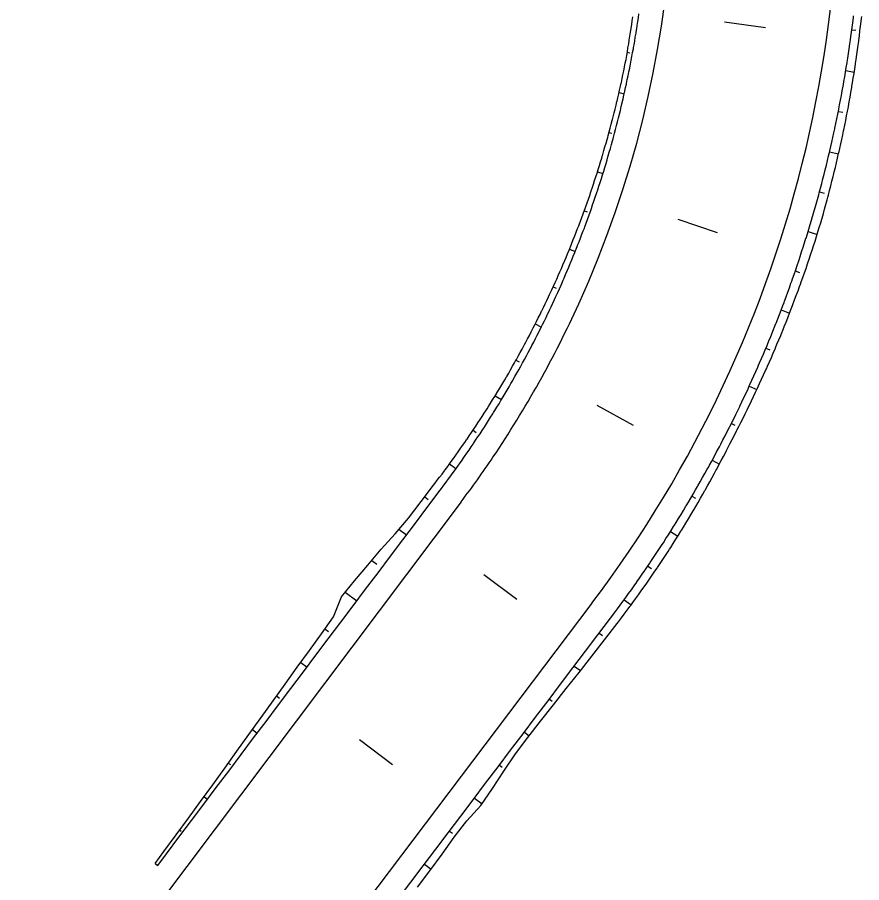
# Model space of a CAD drawing. Extents: x 6503541 to 6503743, y 5888004 to 5888145.
# Drawn here: x 6503702.216 to 6503703.196, y 5888104.208 to 5888105.212 of the extents above; entities that cross this region are included whole.
import ezdxf

# ---------------------------------------------------------------- set-up
doc = ezdxf.new("R2010")
doc.units = 0
doc.layers.add('12', color=7, linetype='Continuous')

msp = doc.modelspace()

# ---------------------------------------------------------------- linework, layer by layer
at = {"layer": '12'}
for p, q in [((6503702.731, 5888104.6497), (6503702.1236, 5888103.8424)), ((6503702.8827, 5888104.532), (6503702.2744, 5888103.7269))]:
    msp.add_line(p, q, dxfattribs=at)
for points in [[(6503702.3761, 5888104.23), (6503702.3862, 5888104.2438), (6503702.4005, 5888104.2631), (6503702.4146, 5888104.2825), (6503702.4288, 5888104.3019), (6503702.443, 5888104.3212), (6503702.4569, 5888104.3408), (6503702.4709, 5888104.3603), (6503702.4849, 5888104.3798), (6503702.4989, 5888104.3993), (6503702.5129, 5888104.4188), (6503702.5269, 5888104.4382), (6503702.5409, 5888104.4577), (6503702.555, 5888104.4772), (6503702.569, 5888104.4967), (6503702.5828, 5888104.5163), (6503702.5922, 5888104.5393), (6503702.6073, 5888104.558), (6503702.6228, 5888104.5763), (6503702.6384, 5888104.5946), (6503702.6543, 5888104.6127), (6503702.6701, 5888104.6309), (6503702.6846, 5888104.65), (6503702.6991, 5888104.6691), (6503702.7006, 5888104.6711), (6503702.7033, 5888104.6747), (6503702.706, 5888104.6783), (6503702.7088, 5888104.6819), (6503702.7115, 5888104.6856), (6503702.7122, 5888104.6866), (6503702.7142, 5888104.6892), (6503702.7169, 5888104.6929), (6503702.7195, 5888104.6965), (6503702.7222, 5888104.7002), (6503702.7248, 5888104.7039), (6503702.7249, 5888104.704), (6503702.7274, 5888104.7076), (6503702.73, 5888104.7113), (6503702.7326, 5888104.715), (6503702.7352, 5888104.7187), (6503702.7373, 5888104.7217), (6503702.7378, 5888104.7225), (6503702.7403, 5888104.7262), (6503702.7429, 5888104.73), (6503702.7454, 5888104.7337), (6503702.7479, 5888104.7375), (6503702.7493, 5888104.7396), (6503702.7504, 5888104.7413), (6503702.7529, 5888104.7451), (6503702.7554, 5888104.7489), (6503702.7578, 5888104.7527), (6503702.7603, 5888104.7565), (6503702.7611, 5888104.7578), (6503702.7627, 5888104.7603), (6503702.7651, 5888104.7642), (6503702.7675, 5888104.768), (6503702.7699, 5888104.7719), (6503702.7722, 5888104.7758), (6503702.7724, 5888104.7761), (6503702.7746, 5888104.7796), (6503702.7769, 5888104.7835), (6503702.7792, 5888104.7874), (6503702.7815, 5888104.7913), (6503702.7835, 5888104.7947), (6503702.7838, 5888104.7952), (6503702.7861, 5888104.7992), (6503702.7884, 5888104.8031), (6503702.7906, 5888104.807), (6503702.7929, 5888104.811), (6503702.7942, 5888104.8134), (6503702.7951, 5888104.8149), (6503702.7973, 5888104.8189), (6503702.7995, 5888104.8229), (6503702.8016, 5888104.8269), (6503702.8038, 5888104.8309), (6503702.8046, 5888104.8324), (6503702.8059, 5888104.8349), (6503702.808, 5888104.8389), (6503702.8101, 5888104.8429), (6503702.8122, 5888104.8469), (6503702.8143, 5888104.8509), (6503702.8146, 5888104.8515), (6503702.8164, 5888104.855), (6503702.8184, 5888104.859), (6503702.8205, 5888104.8631), (6503702.8225, 5888104.8672), (6503702.8243, 5888104.8708), (6503702.8245, 5888104.8712), (6503702.8265, 5888104.8753), (6503702.8284, 5888104.8794), (6503702.8304, 5888104.8835), (6503702.8323, 5888104.8876), (6503702.8336, 5888104.8903), (6503702.8342, 5888104.8917), (6503702.8361, 5888104.8958), (6503702.838, 5888104.9), (6503702.8399, 5888104.9041), (6503702.8418, 5888104.9082), (6503702.8426, 5888104.91), (6503702.8436, 5888104.9124), (6503702.8454, 5888104.9165), (6503702.8472, 5888104.9207), (6503702.849, 5888104.9249), (6503702.8508, 5888104.929), (6503702.8512, 5888104.9298), (6503702.8526, 5888104.9332), (6503702.8543, 5888104.9374), (6503702.8561, 5888104.9416), (6503702.8575, 5888104.945), (6503702.8578, 5888104.9458), (6503702.8594, 5888104.9498), (6503702.8595, 5888104.95), (6503702.8611, 5888104.9542), (6503702.8628, 5888104.9585), (6503702.8645, 5888104.9627), (6503702.8661, 5888104.9669), (6503702.8673, 5888104.97), (6503702.8677, 5888104.9712), (6503702.8693, 5888104.9754), (6503702.8709, 5888104.9797), (6503702.8725, 5888104.9839), (6503702.874, 5888104.9882), (6503702.8748, 5888104.9903), (6503702.8755, 5888104.9925), (6503702.8771, 5888104.9968), (6503702.8786, 5888105.001), (6503702.8801, 5888105.0053), (6503702.8815, 5888105.0096), (6503702.8819, 5888105.0107), (6503702.883, 5888105.0139), (6503702.8844, 5888105.0182), (6503702.8858, 5888105.0226), (6503702.8872, 5888105.0269), (6503702.8886, 5888105.0312), (6503702.8886, 5888105.0312), (6503702.89, 5888105.0355), (6503702.8913, 5888105.0399), (6503702.8927, 5888105.0442), (6503702.894, 5888105.0486), (6503702.895, 5888105.0519), (6503702.8953, 5888105.0529), (6503702.8966, 5888105.0573), (6503702.8978, 5888105.0616), (6503702.8991, 5888105.066), (6503702.9003, 5888105.0704), (6503702.901, 5888105.0727), (6503702.9016, 5888105.0747), (6503702.9028, 5888105.0791), (6503702.9039, 5888105.0835), (6503702.9051, 5888105.0879), (6503702.9063, 5888105.0923), (6503702.9066, 5888105.0936), (6503702.9074, 5888105.0967), (6503702.9085, 5888105.1011), (6503702.9096, 5888105.1055), (6503702.9107, 5888105.1099), (6503702.9117, 5888105.1143), (6503702.9118, 5888105.1146), (6503702.9128, 5888105.1187), (6503702.9138, 5888105.1232), (6503702.9148, 5888105.1276), (6503702.9158, 5888105.132), (6503702.9166, 5888105.1357), (6503702.9168, 5888105.1365), (6503702.9178, 5888105.1409), (6503702.9187, 5888105.1454), (6503702.9197, 5888105.1498), (6503702.9205, 5888105.1543), (6503702.921, 5888105.1569), (6503702.9214, 5888105.1587), (6503702.9222, 5888105.1632), (6503702.923, 5888105.1677), (6503702.9238, 5888105.1721), (6503702.9245, 5888105.1766), (6503702.9248, 5888105.1782), (6503702.9253, 5888105.1811), (6503702.926, 5888105.1856), (6503702.9267, 5888105.1901), (6503702.9274, 5888105.1946), (6503702.9281, 5888105.1991), (6503702.9282, 5888105.1996), (6503702.9288, 5888105.2036), (6503702.9294, 5888105.208), (6503702.93, 5888105.2125)], [(6503702.379, 5888104.2278), (6503702.3893, 5888104.2414), (6503702.4037, 5888104.2606), (6503702.4182, 5888104.2798), (6503702.4326, 5888104.299), (6503702.447, 5888104.3182), (6503702.4614, 5888104.3373), (6503702.4759, 5888104.3565), (6503702.4903, 5888104.3757), (6503702.5047, 5888104.3949), (6503702.5191, 5888104.4141), (6503702.5336, 5888104.4332), (6503702.548, 5888104.4524), (6503702.5624, 5888104.4716), (6503702.5769, 5888104.4908), (6503702.5913, 5888104.5099), (6503702.6057, 5888104.5291), (6503702.6201, 5888104.5483), (6503702.6346, 5888104.5675), (6503702.649, 5888104.5867), (6503702.6634, 5888104.6058), (6503702.6779, 5888104.625), (6503702.6923, 5888104.6442), (6503702.7067, 5888104.6634), (6503702.7082, 5888104.6653), (6503702.7109, 5888104.669), (6503702.7137, 5888104.6727), (6503702.7164, 5888104.6763), (6503702.7191, 5888104.68), (6503702.7198, 5888104.681), (6503702.7218, 5888104.6837), (6503702.7244, 5888104.6874), (6503702.7271, 5888104.6911), (6503702.7297, 5888104.6949), (6503702.7324, 5888104.6986), (6503702.7325, 5888104.6987), (6503702.735, 5888104.7023), (6503702.7376, 5888104.7061), (6503702.7402, 5888104.7098), (6503702.7427, 5888104.7136), (6503702.7448, 5888104.7166), (6503702.7453, 5888104.7174), (6503702.7478, 5888104.7212), (6503702.7504, 5888104.725), (6503702.7529, 5888104.7288), (6503702.7554, 5888104.7326), (6503702.7568, 5888104.7348), (6503702.7579, 5888104.7365), (6503702.7603, 5888104.7403), (6503702.7628, 5888104.7442), (6503702.7652, 5888104.748), (6503702.7677, 5888104.7519), (6503702.7685, 5888104.7532), (6503702.7701, 5888104.7558), (6503702.7725, 5888104.7597), (6503702.7749, 5888104.7635), (6503702.7772, 5888104.7675), (6503702.7796, 5888104.7714), (6503702.7798, 5888104.7717), (6503702.7819, 5888104.7753), (6503702.7842, 5888104.7792), (6503702.7865, 5888104.7832), (6503702.7888, 5888104.7871), (6503702.7908, 5888104.7905), (6503702.7911, 5888104.7911), (6503702.7934, 5888104.795), (6503702.7956, 5888104.799), (6503702.7978, 5888104.803), (6503702.8001, 5888104.807), (6503702.8014, 5888104.8095), (6503702.8023, 5888104.811), (6503702.8045, 5888104.815), (6503702.8066, 5888104.819), (6503702.8088, 5888104.8231), (6503702.8109, 5888104.8271), (6503702.8117, 5888104.8286), (6503702.813, 5888104.8311), (6503702.8151, 5888104.8352), (6503702.8172, 5888104.8392), (6503702.8193, 5888104.8433), (6503702.8214, 5888104.8474), (6503702.8217, 5888104.848), (6503702.8234, 5888104.8515), (6503702.8255, 5888104.8556), (6503702.8275, 5888104.8597), (6503702.8295, 5888104.8638), (6503702.8313, 5888104.8675), (6503702.8315, 5888104.8679), (6503702.8334, 5888104.872), (6503702.8354, 5888104.8761), (6503702.8373, 5888104.8803), (6503702.8392, 5888104.8844), (6503702.8405, 5888104.8872), (6503702.8411, 5888104.8886), (6503702.843, 5888104.8927), (6503702.8449, 5888104.8969), (6503702.8468, 5888104.901), (6503702.8486, 5888104.9052), (6503702.8494, 5888104.907), (6503702.8504, 5888104.9094), (6503702.8522, 5888104.9136), (6503702.854, 5888104.9178), (6503702.8558, 5888104.922), (6503702.8576, 5888104.9262), (6503702.8579, 5888104.927), (6503702.8593, 5888104.9304), (6503702.861, 5888104.9347), (6503702.8628, 5888104.9389), (6503702.8641, 5888104.9424), (6503702.8645, 5888104.9431), (6503702.8661, 5888104.9472), (6503702.8661, 5888104.9474), (6503702.8678, 5888104.9516), (6503702.8695, 5888104.9559), (6503702.8711, 5888104.9602), (6503702.8727, 5888104.9644), (6503702.8739, 5888104.9675), (6503702.8743, 5888104.9687), (6503702.8759, 5888104.973), (6503702.8774, 5888104.9773), (6503702.879, 5888104.9816), (6503702.8805, 5888104.9859), (6503702.8813, 5888104.988), (6503702.882, 5888104.9902), (6503702.8835, 5888104.9945), (6503702.885, 5888104.9988), (6503702.8865, 5888105.0032), (6503702.888, 5888105.0075), (6503702.8883, 5888105.0086), (6503702.8894, 5888105.0118), (6503702.8908, 5888105.0162), (6503702.8922, 5888105.0205), (6503702.8936, 5888105.0249), (6503702.895, 5888105.0292), (6503702.895, 5888105.0293), (6503702.8963, 5888105.0336), (6503702.8976, 5888105.0379), (6503702.899, 5888105.0423), (6503702.9003, 5888105.0467), (6503702.9013, 5888105.0501), (6503702.9016, 5888105.0511), (6503702.9028, 5888105.0555), (6503702.9041, 5888105.0599), (6503702.9053, 5888105.0643), (6503702.9065, 5888105.0687), (6503702.9072, 5888105.071), (6503702.9077, 5888105.0731), (6503702.9089, 5888105.0775), (6503702.9101, 5888105.0819), (6503702.9112, 5888105.0863), (6503702.9124, 5888105.0907), (6503702.9127, 5888105.0921), (6503702.9135, 5888105.0952), (6503702.9146, 5888105.0996), (6503702.9157, 5888105.104), (6503702.9167, 5888105.1085), (6503702.9178, 5888105.1129), (6503702.9178, 5888105.1132), (6503702.9188, 5888105.1174), (6503702.9198, 5888105.1218), (6503702.9208, 5888105.1263), (6503702.9218, 5888105.1307), (6503702.9226, 5888105.1344), (6503702.9228, 5888105.1352), (6503702.9237, 5888105.1397), (6503702.9247, 5888105.1441), (6503702.9256, 5888105.1486), (6503702.9265, 5888105.1531), (6503702.927, 5888105.1557), (6503702.9273, 5888105.1576), (6503702.9282, 5888105.1621), (6503702.929, 5888105.1665), (6503702.9299, 5888105.171), (6503702.9307, 5888105.1755), (6503702.931, 5888105.1771), (6503702.9315, 5888105.18), (6503702.9323, 5888105.1845), (6503702.933, 5888105.189), (6503702.9338, 5888105.1935), (6503702.9345, 5888105.198), (6503702.9346, 5888105.1986), (6503702.9352, 5888105.2026), (6503702.9359, 5888105.2071), (6503702.9365, 5888105.2116), (6503702.9372, 5888105.2161)], [(6503702.6581, 5888104.189), (6503702.6726, 5888104.2082), (6503702.6871, 5888104.2273), (6503702.7016, 5888104.2465), (6503702.716, 5888104.2656), (6503702.7305, 5888104.2848), (6503702.745, 5888104.3039), (6503702.7594, 5888104.3231), (6503702.7739, 5888104.3422), (6503702.7884, 5888104.3614), (6503702.8028, 5888104.3805), (6503702.8173, 5888104.3997), (6503702.8318, 5888104.4188), (6503702.8462, 5888104.438), (6503702.8607, 5888104.4571), (6503702.8752, 5888104.4763), (6503702.8896, 5888104.4954), (6503702.9041, 5888104.5146), (6503702.9056, 5888104.5165), (6503702.9089, 5888104.5209), (6503702.9122, 5888104.5254), (6503702.9155, 5888104.5298), (6503702.9187, 5888104.5342), (6503702.9196, 5888104.5355), (6503702.922, 5888104.5387), (6503702.9252, 5888104.5432), (6503702.9284, 5888104.5476), (6503702.9316, 5888104.5521), (6503702.9348, 5888104.5566), (6503702.9349, 5888104.5568), (6503702.9379, 5888104.5612), (6503702.941, 5888104.5657), (6503702.9442, 5888104.5702), (6503702.9473, 5888104.5748), (6503702.9497, 5888104.5784), (6503702.9504, 5888104.5793), (6503702.9534, 5888104.5839), (6503702.9565, 5888104.5885), (6503702.9595, 5888104.5931), (6503702.9625, 5888104.5977), (6503702.9642, 5888104.6003), (6503702.9655, 5888104.6023), (6503702.9685, 5888104.607), (6503702.9715, 5888104.6116), (6503702.9744, 5888104.6163), (6503702.9773, 5888104.621), (6503702.9783, 5888104.6225), (6503702.9803, 5888104.6256), (6503702.9831, 5888104.6303), (6503702.986, 5888104.635), (6503702.9889, 5888104.6397), (6503702.9917, 5888104.6445), (6503702.992, 5888104.6449), (6503702.9945, 5888104.6492), (6503702.9973, 5888104.6539), (6503703.0001, 5888104.6587), (6503703.0029, 5888104.6635), (6503703.0052, 5888104.6675), (6503703.0056, 5888104.6682), (6503703.0084, 5888104.673), (6503703.0111, 5888104.6778), (6503703.0138, 5888104.6826), (6503703.0164, 5888104.6875), (6503703.0181, 5888104.6904), (6503703.0191, 5888104.6923), (6503703.0217, 5888104.6971), (6503703.0243, 5888104.702), (6503703.0269, 5888104.7068), (6503703.0295, 5888104.7117), (6503703.0305, 5888104.7135), (6503703.0321, 5888104.7166), (6503703.0346, 5888104.7215), (6503703.0372, 5888104.7264), (6503703.0397, 5888104.7313), (6503703.0422, 5888104.7362), (6503703.0425, 5888104.7369), (6503703.0446, 5888104.7411), (6503703.0471, 5888104.746), (6503703.0495, 5888104.751), (6503703.0519, 5888104.7559), (6503703.0541, 5888104.7604), (6503703.0543, 5888104.7609), (6503703.0567, 5888104.7659), (6503703.059, 5888104.7709), (6503703.0614, 5888104.7759), (6503703.0637, 5888104.7809), (6503703.0652, 5888104.7842), (6503703.066, 5888104.7859), (6503703.0683, 5888104.7909), (6503703.0705, 5888104.7959), (6503703.0728, 5888104.8009), (6503703.075, 5888104.806), (6503703.076, 5888104.8082), (6503703.0772, 5888104.811), (6503703.0794, 5888104.8161), (6503703.0816, 5888104.8212), (6503703.0837, 5888104.8262), (6503703.0858, 5888104.8313), (6503703.0862, 5888104.8323), (6503703.0879, 5888104.8364), (6503703.09, 5888104.8415), (6503703.0921, 5888104.8466), (6503703.0938, 5888104.8508), (6503703.0941, 5888104.8517), (6503703.0961, 5888104.8566), (6503703.0962, 5888104.8569), (6503703.0982, 5888104.862), (6503703.1002, 5888104.8671), (6503703.1021, 5888104.8723), (6503703.1041, 5888104.8774), (6503703.1055, 5888104.8811), (6503703.106, 5888104.8826), (6503703.1079, 5888104.8878), (6503703.1098, 5888104.8929), (6503703.1117, 5888104.8981), (6503703.1135, 5888104.9033), (6503703.1144, 5888104.9058), (6503703.1154, 5888104.9085), (6503703.1172, 5888104.9137), (6503703.119, 5888104.9189), (6503703.1207, 5888104.9241), (6503703.1225, 5888104.9294), (6503703.1229, 5888104.9307), (6503703.1242, 5888104.9346), (6503703.1259, 5888104.9398), (6503703.1276, 5888104.9451), (6503703.1293, 5888104.9503), (6503703.1309, 5888104.9556), (6503703.131, 5888104.9556), (6503703.1326, 5888104.9609), (6503703.1342, 5888104.9661), (6503703.1358, 5888104.9714), (6503703.1373, 5888104.9767), (6503703.1385, 5888104.9808), (6503703.1389, 5888104.982), (6503703.1404, 5888104.9873), (6503703.1419, 5888104.9926), (6503703.1434, 5888104.9979), (6503703.1449, 5888105.0032), (6503703.1457, 5888105.006), (6503703.1463, 5888105.0085), (6503703.1478, 5888105.0138), (6503703.1492, 5888105.0191), (6503703.1506, 5888105.0245), (6503703.1519, 5888105.0298), (6503703.1523, 5888105.0314), (6503703.1533, 5888105.0352), (6503703.1546, 5888105.0405), (6503703.1559, 5888105.0459), (6503703.1572, 5888105.0512), (6503703.1585, 5888105.0566), (6503703.1586, 5888105.0569), (6503703.1597, 5888105.0619), (6503703.1609, 5888105.0673), (6503703.1622, 5888105.0727), (6503703.1633, 5888105.0781), (6503703.1643, 5888105.0825), (6503703.1645, 5888105.0835), (6503703.1656, 5888105.0889), (6503703.1668, 5888105.0943), (6503703.1679, 5888105.0997), (6503703.1689, 5888105.1051), (6503703.1696, 5888105.1082), (6503703.17, 5888105.1105), (6503703.171, 5888105.1159), (6503703.1721, 5888105.1213), (6503703.1731, 5888105.1267), (6503703.174, 5888105.1321), (6503703.1744, 5888105.134), (6503703.175, 5888105.1376), (6503703.1759, 5888105.143), (6503703.1769, 5888105.1484), (6503703.1777, 5888105.1539), (6503703.1786, 5888105.1593), (6503703.1787, 5888105.1599), (6503703.1795, 5888105.1647), (6503703.1803, 5888105.1702), (6503703.1811, 5888105.1756), (6503703.1819, 5888105.1811), (6503703.1826, 5888105.1859), (6503703.1827, 5888105.1866), (6503703.1834, 5888105.192), (6503703.1842, 5888105.1975), (6503703.1849, 5888105.2029), (6503703.1856, 5888105.2084), (6503703.186, 5888105.2119), (6503703.1862, 5888105.2139)], [(6503702.6802, 5888104.2024), (6503702.6947, 5888104.2216), (6503702.7091, 5888104.2408), (6503702.7228, 5888104.2605), (6503702.7376, 5888104.2795), (6503702.7538, 5888104.2972), (6503702.7672, 5888104.3172), (6503702.7806, 5888104.3372), (6503702.794, 5888104.3571), (6503702.8084, 5888104.3763), (6503702.8232, 5888104.3952), (6503702.8381, 5888104.4141), (6503702.8529, 5888104.4329), (6503702.8678, 5888104.4518), (6503702.8826, 5888104.4707), (6503702.8974, 5888104.4896), (6503702.912, 5888104.5086), (6503702.9135, 5888104.5105), (6503702.9169, 5888104.515), (6503702.9202, 5888104.5194), (6503702.9235, 5888104.5239), (6503702.9268, 5888104.5283), (6503702.9277, 5888104.5295), (6503702.9301, 5888104.5328), (6503702.9334, 5888104.5373), (6503702.9366, 5888104.5418), (6503702.9398, 5888104.5463), (6503702.943, 5888104.5508), (6503702.9432, 5888104.551), (6503702.9462, 5888104.5554), (6503702.9494, 5888104.5599), (6503702.9526, 5888104.5645), (6503702.9557, 5888104.5691), (6503702.9582, 5888104.5727), (6503702.9588, 5888104.5736), (6503702.9619, 5888104.5782), (6503702.965, 5888104.5829), (6503702.968, 5888104.5875), (6503702.971, 5888104.5922), (6503702.9727, 5888104.5948), (6503702.974, 5888104.5969), (6503702.977, 5888104.6015), (6503702.98, 5888104.6062), (6503702.9829, 5888104.6109), (6503702.9858, 5888104.6157), (6503702.9868, 5888104.6172), (6503702.9887, 5888104.6204), (6503702.9916, 5888104.6251), (6503702.9945, 5888104.6299), (6503702.9973, 5888104.6346), (6503703.0002, 5888104.6394), (6503703.0004, 5888104.6398), (6503703.003, 5888104.6442), (6503703.0058, 5888104.649), (6503703.0085, 5888104.6538), (6503703.0113, 5888104.6586), (6503703.0136, 5888104.6627), (6503703.014, 5888104.6634), (6503703.0167, 5888104.6683), (6503703.0194, 5888104.6731), (6503703.0221, 5888104.678), (6503703.0248, 5888104.6829), (6503703.0264, 5888104.6859), (6503703.0274, 5888104.6877), (6503703.03, 5888104.6926), (6503703.0326, 5888104.6975), (6503703.0352, 5888104.7024), (6503703.0378, 5888104.7074), (6503703.0387, 5888104.7092), (6503703.0403, 5888104.7123), (6503703.0428, 5888104.7172), (6503703.0453, 5888104.7222), (6503703.0479, 5888104.7271), (6503703.0504, 5888104.732), (6503703.0508, 5888104.7327), (6503703.053, 5888104.737), (6503703.0555, 5888104.7419), (6503703.058, 5888104.7469), (6503703.0604, 5888104.7518), (6503703.0626, 5888104.7563), (6503703.0629, 5888104.7568), (6503703.0653, 5888104.7618), (6503703.0677, 5888104.7668), (6503703.0701, 5888104.7718), (6503703.0725, 5888104.7768), (6503703.0741, 5888104.7802), (6503703.0748, 5888104.7818), (6503703.0772, 5888104.7869), (6503703.0795, 5888104.7919), (6503703.0818, 5888104.797), (6503703.0841, 5888104.802), (6503703.085, 5888104.8042), (6503703.0863, 5888104.8071), (6503703.0886, 5888104.8122), (6503703.0908, 5888104.8172), (6503703.093, 5888104.8223), (6503703.0951, 5888104.8274), (6503703.0956, 5888104.8284), (6503703.0973, 5888104.8326), (6503703.0994, 5888104.8377), (6503703.1016, 5888104.8428), (6503703.1033, 5888104.847), (6503703.1037, 5888104.8479), (6503703.1057, 5888104.8529), (6503703.1057, 5888104.8531), (6503703.1078, 5888104.8582), (6503703.1098, 5888104.8634), (6503703.1119, 5888104.8686), (6503703.1139, 5888104.8737), (6503703.1153, 5888104.8775), (6503703.1158, 5888104.8789), (6503703.1178, 5888104.8841), (6503703.1197, 5888104.8893), (6503703.1217, 5888104.8945), (6503703.1236, 5888104.8998), (6503703.1245, 5888104.9023), (6503703.1254, 5888104.905), (6503703.1273, 5888104.9102), (6503703.1291, 5888104.9154), (6503703.131, 5888104.9207), (6503703.1328, 5888104.9259), (6503703.1332, 5888104.9272), (6503703.1345, 5888104.9312), (6503703.1363, 5888104.9365), (6503703.138, 5888104.9417), (6503703.1398, 5888104.947), (6503703.1415, 5888104.9523), (6503703.1415, 5888104.9524), (6503703.1431, 5888104.9576), (6503703.1448, 5888104.9629), (6503703.1464, 5888104.9682), (6503703.148, 5888104.9735), (6503703.1493, 5888104.9776), (6503703.1496, 5888104.9788), (6503703.1511, 5888104.9842), (6503703.1526, 5888104.9895), (6503703.1541, 5888104.9949), (6503703.1555, 5888105.0003), (6503703.1563, 5888105.0031), (6503703.157, 5888105.0056), (6503703.1584, 5888105.011), (6503703.1597, 5888105.0164), (6503703.1611, 5888105.0218), (6503703.1624, 5888105.0271), (6503703.1628, 5888105.0288), (6503703.1638, 5888105.0325), (6503703.1651, 5888105.0379), (6503703.1663, 5888105.0433), (6503703.1676, 5888105.0487), (6503703.1688, 5888105.0542), (6503703.1689, 5888105.0545), (6503703.1701, 5888105.0596), (6503703.1713, 5888105.065), (6503703.1724, 5888105.0704), (6503703.1736, 5888105.0758), (6503703.1746, 5888105.0803), (6503703.1748, 5888105.0813), (6503703.1759, 5888105.0867), (6503703.177, 5888105.0921), (6503703.178, 5888105.0976), (6503703.1791, 5888105.103), (6503703.1797, 5888105.1062), (6503703.1801, 5888105.1085), (6503703.1811, 5888105.114), (6503703.1821, 5888105.1194), (6503703.1831, 5888105.1249), (6503703.184, 5888105.1304), (6503703.1843, 5888105.1323), (6503703.1849, 5888105.1358), (6503703.1858, 5888105.1413), (6503703.1867, 5888105.1468), (6503703.1876, 5888105.1523), (6503703.1884, 5888105.1578), (6503703.1885, 5888105.1584), (6503703.1892, 5888105.1632), (6503703.19, 5888105.1687), (6503703.1908, 5888105.1742), (6503703.1915, 5888105.1797), (6503703.1922, 5888105.1845), (6503703.1922, 5888105.1852), (6503703.1929, 5888105.1907), (6503703.1936, 5888105.1962), (6503703.1943, 5888105.2017), (6503703.1949, 5888105.2072), (6503703.1953, 5888105.2108), (6503703.1956, 5888105.2128)], [(6503703.0839, 5888105.1997), (6503703.0364, 5888105.2063)], [(6503703.1842, 5888105.1976), (6503703.1889, 5888105.197)], [(6503702.9237, 5888105.1715), (6503702.9267, 5888105.1709)], [(6503703.1771, 5888105.1501), (6503703.187, 5888105.1485)], [(6503702.9142, 5888105.1247), (6503702.9201, 5888105.1233)], [(6503703.1685, 5888105.1029), (6503703.1736, 5888105.1019)], [(6503702.9025, 5888105.0784), (6503702.9056, 5888105.0775)], [(6503703.1583, 5888105.056), (6503703.1687, 5888105.0536)], [(6503702.8891, 5888105.0326), (6503702.8954, 5888105.0306)], [(6503703.1466, 5888105.0095), (6503703.1519, 5888105.008)], [(6503702.8737, 5888104.9874), (6503702.877, 5888104.9862)], [(6503703.0284, 5888104.962), (6503702.9828, 5888104.9772)], [(6503703.1333, 5888104.9633), (6503703.1439, 5888104.9601)], [(6503702.8566, 5888104.9429), (6503702.8632, 5888104.9402)], [(6503703.1185, 5888104.9177), (6503703.1236, 5888104.9159)], [(6503702.8376, 5888104.8991), (6503702.841, 5888104.8975)], [(6503703.1022, 5888104.8725), (6503703.112, 5888104.8688)], [(6503702.8169, 5888104.8561), (6503702.824, 5888104.8526)], [(6503703.0844, 5888104.828), (6503703.0891, 5888104.826)], [(6503702.7946, 5888104.814), (6503702.7981, 5888104.8121)], [(6503703.0651, 5888104.784), (6503703.074, 5888104.78)], [(6503702.7705, 5888104.7729), (6503702.7778, 5888104.7685)], [(6503702.9308, 5888104.7384), (6503702.8887, 5888104.7615)], [(6503703.0444, 5888104.7407), (6503703.0486, 5888104.7386)], [(6503702.7448, 5888104.7328), (6503702.7485, 5888104.7303)], [(6503702.7175, 5888104.6937), (6503702.725, 5888104.6883)], [(6503703.0222, 5888104.6982), (6503703.0306, 5888104.6936)], [(6503702.6887, 5888104.6555), (6503702.6926, 5888104.6526)], [(6503702.9987, 5888104.6563), (6503703.0029, 5888104.6539)], [(6503702.6588, 5888104.618), (6503702.6676, 5888104.6114)], [(6503702.9738, 5888104.6153), (6503702.9823, 5888104.6099)], [(6503702.6273, 5888104.5816), (6503702.633, 5888104.5773)], [(6503702.9475, 5888104.5751), (6503702.9517, 5888104.5723)], [(6503702.7957, 5888104.5362), (6503702.7573, 5888104.5651)], [(6503702.5966, 5888104.5447), (6503702.6099, 5888104.5347)], [(6503702.9199, 5888104.5359), (6503702.928, 5888104.53)], [(6503702.573, 5888104.5024), (6503702.577, 5888104.4993)], [(6503702.8912, 5888104.4974), (6503702.8951, 5888104.4945)], [(6503702.545, 5888104.4634), (6503702.5522, 5888104.458)], [(6503702.8622, 5888104.4591), (6503702.8693, 5888104.4538)], [(6503702.517, 5888104.4244), (6503702.5201, 5888104.422)], [(6503702.8333, 5888104.4208), (6503702.8365, 5888104.4184)], [(6503702.4889, 5888104.3854), (6503702.4945, 5888104.3812)], [(6503702.8043, 5888104.3825), (6503702.8099, 5888104.3783)], [(6503702.6512, 5888104.3446), (6503702.6129, 5888104.3735)], [(6503702.4609, 5888104.3464), (6503702.4633, 5888104.3447)], [(6503702.7754, 5888104.3442), (6503702.7787, 5888104.3418)], [(6503702.4329, 5888104.3074), (6503702.4368, 5888104.3045)], [(6503702.7465, 5888104.3059), (6503702.7552, 5888104.2993)], [(6503702.4045, 5888104.2687), (6503702.4062, 5888104.2674)], [(6503702.7175, 5888104.2676), (6503702.721, 5888104.2651)], [(6503702.3761, 5888104.23), (6503702.379, 5888104.2278)], [(6503702.6886, 5888104.2293), (6503702.6962, 5888104.2236)]]:
    msp.add_lwpolyline(points, dxfattribs=at)
for radius, start, end in [(1.416, 322.928, 58.0846), (1.224, 335.5823, 58.0498), (1.224, 326.0176, 335.5823), (1.224, 323.047, 326.0176)]:
    msp.add_arc((6503701.7529, 5888105.3856), radius, start, end, dxfattribs=at)

doc.saveas('drawing.dxf')
